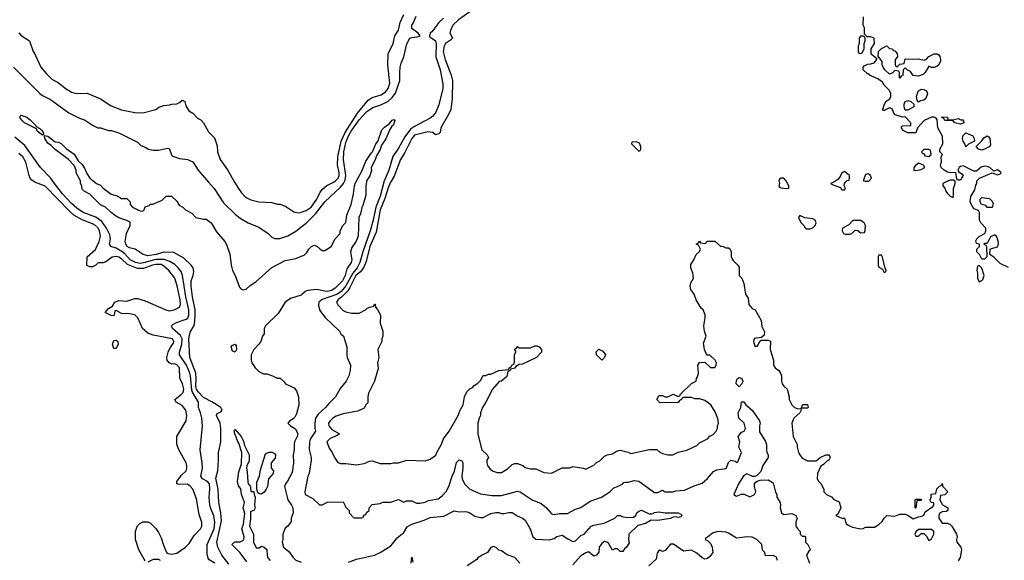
# Model space of a CAD drawing. Header units: inches. Extents: x 2380053 to 2584298, y 380219 to 546618.
# Tile 774 of 788: x 2497858 to 2505321, y 497131 to 501231. Entities that reach past the tile are written whole.
import ezdxf

# ---------------------------------------------------------------- set-up
doc = ezdxf.new("R2010")
doc.units = ezdxf.units.IN
doc.header["$MEASUREMENT"] = 0
for name, color, linetype in [('C4499', 7, 'Continuous'), ('C4590', 7, 'Continuous'), ('C5409', 7, 'Continuous'), ('C5500', 7, 'Continuous')]:
    doc.layers.add(name, color=color, linetype=linetype)

msp = doc.modelspace()

# ---------------------------------------------------------------- linework, layer by layer
at = {"layer": 'C4499', "color": 2}
for points, elevation in [([(2498810, 497128), (2498800.2, 497140.2), (2498762, 497210), (2498735.3, 497290), (2498735.3, 497350), (2498749.1, 497390.9), (2498768.9, 497411.1), (2498790, 497422), (2498830, 497422), (2498850, 497412), (2498890, 497372), (2498910, 497342), (2498930, 497302), (2498947.1, 497247.1), (2498971.6, 497191.6), (2498983.6, 497183.6), (2499010, 497178), (2499050, 497184.7), (2499115.3, 497230), (2499142, 497258), (2499180.2, 497319.8), (2499228, 497370), (2499238, 497390), (2499238, 497418), (2499218.6, 497478.6), (2499196.6, 497596.6), (2499169, 497670), (2499150, 497694), (2499129.1, 497709.1), (2499066.3, 497706.3), (2499048, 497710), (2499048.7, 497730), (2499083.3, 497776.7), (2499119, 497810), (2499125.2, 497830), (2499125.2, 497850), (2499119, 497870), (2499064, 497970), (2499048.9, 498011.1), (2499048.7, 498070), (2499119, 498190), (2499124, 498230), (2499117.2, 498270), (2499090, 498305.2), (2499044, 498330), (2499034, 498350), (2499085.2, 498390), (2499095.9, 498404.1), (2499102.7, 498430), (2499092, 498470), (2499072.1, 498512.1), (2499069, 498590), (2499050, 498613.2), (2499030, 498622), (2499010, 498618), (2498990, 498628), (2498975.3, 498650), (2498974, 498670), (2498984, 498710), (2498998.6, 498741.4), (2499023.2, 498776.8), (2499026, 498790), (2499016, 498810), (2498870, 498839.3), (2498830, 498854), (2498789.4, 498889.4), (2498753.2, 498970), (2498730, 498992.3), (2498690, 499000.9), (2498630, 499002), (2498590, 499026), (2498578, 499022), (2498574, 498990), (2498570, 498986), (2498550, 498988), (2498506, 499010), (2498530, 499042), (2498560.4, 499059.6), (2498578, 499090), (2498610, 499101), (2498670, 499096), (2498730, 499118), (2498750, 499118), (2498810, 499098.8), (2498964.7, 499030), (2498990, 499023), (2499028.7, 499030), (2499069.2, 499050), (2499075.6, 499070), (2499073, 499107), (2499052.3, 499212.3), (2499034, 499270), (2498989.3, 499330), (2498950, 499362.9), (2498930, 499373.7), (2498890, 499375.6), (2498864, 499370), (2498796.3, 499343.7), (2498750, 499344), (2498675.3, 499375.3), (2498630, 499418.7), (2498610, 499431.3), (2498590, 499435.6), (2498558, 499430), (2498510, 499395.3), (2498490, 499388), (2498452.7, 499387.3), (2498434, 499370), (2498410, 499358), (2498390, 499358), (2498367.3, 499367.3), (2498370, 499434), (2498432.7, 499487.3), (2498460.9, 499550), (2498469.4, 499590.6), (2498462.4, 499630), (2498450, 499652), (2498432, 499670), (2498410, 499682.4), (2498330, 499714.3), (2498268.6, 499748.6), (2498236.5, 499776.5), (2498050, 499969.3), (2497977.5, 499997.5), (2497973.3, 500000)], 42), ([(2499338, 497110), (2499295.1, 497135.1), (2499287.3, 497147.3), (2499279.6, 497179.6), (2499279.7, 497250), (2499331, 497370), (2499338, 497418), (2499329.7, 497469.7), (2499305.3, 497525.3), (2499299.6, 497550), (2499295.1, 497610), (2499299.6, 497670), (2499295.6, 497710), (2499280.9, 497730), (2499243.7, 497750), (2499231.5, 497770), (2499242.4, 497830), (2499241.6, 497870), (2499225.1, 497970), (2499242.9, 498150), (2499237.4, 498210), (2499228.3, 498250), (2499211.8, 498290), (2499211.8, 498330), (2499166.3, 498406.3), (2499161.6, 498421.6), (2499152, 498530), (2499146.6, 498550), (2499122.7, 498610), (2499069.7, 498690), (2499068.2, 498710), (2499086.2, 498770), (2499088.4, 498810), (2499076.6, 498836.6), (2499016, 498890), (2499009, 498910), (2499019.3, 498920.7), (2499045.4, 498934.6), (2499120.5, 498959.5), (2499131.8, 498968.2), (2499140.4, 498990), (2499140.3, 499030), (2499116.1, 499130), (2499092.4, 499290), (2499080.4, 499320.4), (2499059.6, 499350), (2499033.8, 499373.8), (2498996.8, 499396.8), (2498951.6, 499411.6), (2498888.1, 499411.9), (2498810, 499388.9), (2498770, 499382.8), (2498735.1, 499390), (2498696.3, 499410), (2498655.6, 499455.6), (2498632.9, 499472.9), (2498590, 499498), (2498549, 499510), (2498538, 499530), (2498545.6, 499570), (2498540.1, 499600.1), (2498515.1, 499650), (2498480.1, 499700.1), (2498434, 499734), (2498339.3, 499770), (2498290, 499800.7), (2498250, 499836.2), (2498182.9, 499910), (2498114.9, 500000)], 38), ([(2499441.8, 497101.8), (2499389.7, 497170), (2499360.5, 497230), (2499352.8, 497270), (2499386.6, 497430), (2499382, 497490), (2499366, 497570), (2499362, 497670), (2499344.9, 497755.1), (2499359.3, 497810), (2499365.2, 497890), (2499364, 497950), (2499381.2, 498030), (2499382.7, 498130), (2499377.2, 498170), (2499348.7, 498230), (2499355.3, 498244.7), (2499382, 498258), (2499391.8, 498270), (2499381.2, 498290), (2499313.5, 498333.5), (2499250, 498365.1), (2499209.7, 498410), (2499197.7, 498430), (2499192.4, 498450), (2499196.4, 498510), (2499194, 498550), (2499147.6, 498670), (2499139.6, 498810), (2499150, 498862), (2499182.4, 498917.6), (2499188.5, 498990), (2499186.9, 499030), (2499166.6, 499130), (2499157, 499210), (2499158, 499250), (2499173.2, 499290), (2499178.6, 499321.4), (2499172.3, 499350), (2499157.2, 499370), (2499102, 499422), (2499026.6, 499466.6), (2498950, 499467), (2498892, 499450), (2498830, 499440.5), (2498794, 499450), (2498731.8, 499491.8), (2498690, 499500.7), (2498673.2, 499510), (2498662, 499530), (2498658, 499550), (2498666.6, 499610), (2498694, 499670), (2498694.6, 499694.6), (2498670, 499708.7), (2498610, 499728.7), (2498584.7, 499744.7), (2498550, 499768.7), (2498508.9, 499808.9), (2498470, 499828), (2498388.4, 499908.4), (2498346, 499930), (2498330, 499946), (2498328, 499970), (2498318, 499990), (2498318, 500000)], 34), ([(2498427.5, 500000), (2498441, 499990), (2498470, 499977.3), (2498490, 499954), (2498550, 499908), (2498595.3, 499895.3), (2498630, 499874), (2498670, 499874), (2498694, 499850), (2498694, 499830), (2498714, 499810), (2498752, 499790), (2498770, 499781), (2498790, 499778), (2498802, 499790), (2498809.1, 499810.9), (2498838, 499822), (2498850, 499832), (2498867.3, 499832.7), (2498936.4, 499863.6), (2498968.4, 499891.6), (2499007.3, 499892.7), (2499050, 499854), (2499065.4, 499825.4), (2499094, 499810), (2499114, 499790), (2499163.6, 499763.6), (2499194, 499730), (2499250, 499718), (2499270, 499718), (2499310, 499691.3), (2499350, 499622), (2499412, 499550), (2499426.4, 499526.4), (2499450, 499454), (2499461, 499370), (2499471.3, 499330), (2499491.3, 499290), (2499523.6, 499203.6), (2499531.6, 499191.6), (2499550, 499182), (2499573.6, 499186.4), (2499604.7, 499215.3), (2499650, 499244.7), (2499770, 499350.8), (2499870, 499406), (2499950, 499421), (2500000, 499441)], 34), ([(2499288.4, 500000), (2499330.6, 499950.6), (2499403.4, 499843.4), (2499490, 499756), (2499530, 499726), (2499590, 499691), (2499670, 499658), (2499742, 499610), (2499770, 499582), (2499791.6, 499571.6), (2499830, 499571.3), (2499890, 499591), (2499950, 499626.8), (2500000, 499664.9)], 38), ([(2499487.1, 500000), (2499516, 499950), (2499538.5, 499918.5), (2499570, 499886), (2499610, 499866), (2499670, 499851), (2499770, 499844.7), (2499810, 499831.3), (2499831.1, 499831.1), (2499875.3, 499815.3), (2499935.3, 499775.3), (2499967.3, 499767.3), (2499986, 499770), (2500000, 499774.1)], 42), ([(2500000, 499149.6), (2499990, 499141.2), (2499910, 499117.2), (2499870.9, 499089.1), (2499816.9, 499003.1), (2499722, 498910), (2499711.6, 498888.4), (2499711.3, 498850), (2499698, 498830), (2499684.7, 498790), (2499670.7, 498769.3), (2499631.3, 498730), (2499611.3, 498690), (2499611.3, 498650), (2499618, 498630), (2499642, 498590), (2499670, 498562), (2499705.4, 498545.4), (2499730, 498544.7), (2499774, 498530), (2499810, 498512), (2499831.6, 498511.6), (2499863.6, 498483.6), (2499872, 498470), (2499938.3, 498438.3), (2499956.7, 498416.7), (2499971.7, 498371.7), (2499972.7, 498310), (2499956.7, 498243.3), (2499943, 498217), (2499930, 498204), (2499904.7, 498190), (2499891.3, 498170), (2499911.3, 498150), (2499948.5, 498128.5), (2499964.9, 498090), (2499960.7, 498070), (2499940.7, 498030), (2499937.3, 498010), (2499937.3, 497970), (2499930.6, 497930), (2499933, 497870), (2499923, 497797), (2499888.1, 497731.9), (2499871.3, 497710), (2499866, 497690), (2499890.4, 497590.4), (2499919.1, 497550), (2499927.3, 497530), (2499930.8, 497490), (2499916, 497450), (2499914.4, 497425.6), (2499891.3, 497390), (2499870, 497375.3), (2499851, 497330), (2499852, 497290), (2499846.8, 497270), (2499858, 497230), (2499898, 497198), (2499930, 497152), (2499950, 497132), (2499990, 497118)], 34), ([(2499578.9, 497118.9), (2499530, 497188.7), (2499466, 497250), (2499488.4, 497271.6), (2499530, 497270.6), (2499550, 497280.5), (2499555.4, 497290), (2499559.7, 497310), (2499542.4, 497370), (2499553.8, 497406.2), (2499565.4, 497485.4), (2499552.7, 497530), (2499560.9, 497570), (2499538, 497630), (2499532.8, 497672.8), (2499516.2, 497696.2), (2499509.3, 497729.3), (2499517.7, 497802.3), (2499538.4, 497861.6), (2499541.6, 497950), (2499519.7, 498019.7), (2499510, 498033.2), (2499487.3, 498090), (2499484, 498116), (2499490, 498122), (2499536.3, 498070), (2499554.2, 498034.2), (2499562.5, 498002.5), (2499597.6, 497930), (2499598, 497882), (2499578.8, 497850), (2499576.3, 497830), (2499582.8, 497802.8), (2499586.6, 497726.6), (2499590, 497712), (2499601, 497701), (2499606, 497686), (2499610, 497654), (2499632.7, 497652.7), (2499634, 497630), (2499642, 497610), (2499638, 497550), (2499642, 497530), (2499632, 497510), (2499610, 497502), (2499606.4, 497493.6), (2499606.6, 497446.6), (2499599.5, 497390), (2499630.8, 497330), (2499630.5, 497270), (2499650, 497226.4), (2499673.2, 497226.8), (2499690, 497238), (2499710, 497231.3), (2499730, 497212), (2499732.7, 497167.3), (2499738, 497150), (2499756, 497130)], 30), ([(2498926, 497130), (2498910, 497138), (2498870, 497138), (2498830, 497118)], 42)]:
    msp.add_lwpolyline(points, dxfattribs=dict(at, elevation=elevation))
for points, elevation in [([(2498570, 498738), (2498561.2, 498770), (2498570, 498798), (2498590, 498802), (2498602, 498790), (2498604.7, 498770), (2498590, 498738)], 42), ([(2499490, 498709), (2499470, 498717.2), (2499460.9, 498750), (2499470, 498762.8), (2499490.5, 498770.5), (2499498.4, 498758.4), (2499500.4, 498730)], 30), ([(2499690, 497633.2), (2499674.6, 497634.6), (2499662, 497642), (2499655.3, 497670), (2499656.4, 497723.6), (2499675.3, 497770), (2499683.1, 497816.9), (2499722, 497938), (2499748.9, 497951.1), (2499770.9, 497950.9), (2499790, 497942), (2499796, 497930), (2499794, 497906), (2499764.7, 497870), (2499764.7, 497830), (2499782, 497810), (2499778, 497790), (2499744.7, 497750), (2499735.5, 497690), (2499726.8, 497670), (2499710, 497649.2)], 30)]:
    msp.add_lwpolyline(points, close=True, dxfattribs=dict(at, elevation=elevation))
at = {"layer": 'C4590', "color": 2}
for points, elevation in [([(2497850, 501131.3), (2497870, 501111), (2497931.3, 501070), (2497958.8, 500990), (2497978.5, 500958.5), (2498018.8, 500870), (2498059.9, 500819.9), (2498101.1, 500781.1), (2498152.7, 500752.7), (2498210, 500706.8), (2498250, 500682.8), (2498290, 500671), (2498370, 500674.8), (2498470, 500630.8), (2498550, 500578.8), (2498630, 500546.8), (2498730, 500526.8), (2498790, 500526), (2498890, 500551), (2498912.5, 500567.5), (2498950, 500580.7), (2498995.3, 500584.7), (2499011.6, 500591.6), (2499050, 500592), (2499070, 500602), (2499090, 500621), (2499110, 500612), (2499118, 500578), (2499139.6, 500539.6), (2499170, 500522), (2499205.4, 500485.4), (2499230, 500472), (2499252, 500450), (2499290, 500382), (2499335.3, 500335.3), (2499355.3, 500275.3), (2499356, 500230), (2499376, 500170), (2499433.2, 500093.2), (2499487.1, 500000)], 42), ([(2497811.3, 500870), (2498010.6, 500670.6), (2498030, 500656), (2498090, 500626), (2498230, 500526), (2498310, 500484.7), (2498350, 500471.3), (2498410, 500432), (2498450, 500412), (2498470, 500411.3), (2498530, 500391.3), (2498554, 500390), (2498614, 500370), (2498750, 500302), (2498776.9, 500276.9), (2498810, 500264.7), (2498834, 500250), (2498870, 500242), (2498910, 500242), (2498978, 500258), (2498990, 500254), (2499010, 500202), (2499016.9, 500196.9), (2499070, 500178), (2499130, 500172), (2499170, 500152), (2499211.3, 500090), (2499288.4, 500000)], 38), ([(2498318, 500000), (2498318, 500010), (2498286, 500070), (2498286, 500090), (2498270, 500126), (2498228, 500170), (2498126.3, 500246.3), (2498097, 500277), (2498070, 500294), (2498048.9, 500331.1), (2498046, 500354), (2498070, 500346.8), (2498125.5, 500305.5), (2498150, 500303), (2498172.2, 500292.2), (2498210, 500254.8), (2498270, 500210.7), (2498299.8, 500159.8), (2498331.8, 500131.8), (2498350, 500106), (2498366, 500066), (2498388.8, 500028.8), (2498427.5, 500000)], 34), ([(2498114.9, 500000), (2498091.3, 500031.3), (2498016, 500110), (2497897.7, 500277.7), (2497821.2, 500341.2)], 38), ([(2497973.3, 500000), (2497950, 500014), (2497937.2, 500030), (2497929.3, 500050), (2497905.1, 500150), (2497880.7, 500190), (2497850, 500216.2)], 42)]:
    msp.add_lwpolyline(points, dxfattribs=dict(at, elevation=elevation))
at = {"layer": 'C4590', "color": 2, "elevation": 34}
msp.add_lwpolyline([(2498030, 500355.3), (2497990, 500386), (2497984.7, 500404.7), (2497895.1, 500450), (2497872.7, 500470), (2497859.3, 500490), (2497860.2, 500499.8), (2497870, 500506), (2497890, 500500.4), (2497911.6, 500491.6), (2497940.7, 500470), (2497981, 500430), (2497982, 500422), (2498010, 500406), (2498026, 500390), (2498038.8, 500370), (2498038.8, 500361.2)], close=True, dxfattribs=at)
at = {"layer": 'C5409', "color": 2}
for points, elevation in [([(2500000, 499664.9), (2500030, 499687.7), (2500100.4, 499759.6), (2500170, 499850.5), (2500290, 499960.5), (2500312.1, 499987.9), (2500318, 500000)], 38), ([(2500486.2, 500000), (2500481.7, 499970), (2500480.4, 499899.6), (2500459, 499821), (2500450, 499808), (2500441.1, 499758.9), (2500429.1, 499730.9), (2500423, 499590), (2500408.4, 499551.6), (2500375.3, 499504.7), (2500364.7, 499470), (2500374.8, 499410), (2500370.7, 499390), (2500338, 499342), (2500324.9, 499290), (2500305.3, 499250), (2500250, 499194.3), (2500222, 499178), (2500190, 499170.9), (2500170, 499171.2), (2500110, 499184.5), (2500042, 499178), (2500027.3, 499172.7), (2500000, 499149.6)], 34), ([(2500000, 499441), (2500013.6, 499446.4), (2500034.6, 499465.4), (2500050, 499492), (2500070, 499512), (2500090, 499522), (2500110, 499514), (2500134, 499490), (2500150, 499482), (2500170, 499482), (2500218, 499510), (2500248, 499570), (2500286, 499610), (2500288, 499630), (2500310, 499674), (2500330, 499694), (2500338, 499750), (2500369, 499830), (2500389, 499910), (2500396, 499970), (2500404.1, 499995.9), (2500406.3, 500000)], 34), ([(2500000, 499774.1), (2500030, 499783), (2500066.6, 499810), (2500109.6, 499870), (2500136.1, 499923.9), (2500152.9, 499947.1), (2500186.3, 499973.7), (2500237, 500000)], 42), ([(2500618.7, 500000), (2500590, 499892.7), (2500558.2, 499810), (2500537.2, 499710), (2500514.7, 499630), (2500457.6, 499470), (2500435.6, 499390), (2500415.5, 499350), (2500382, 499310), (2500330, 499213.3), (2500295.3, 499170), (2500265.5, 499150), (2500151, 499110), (2500126, 499090), (2500123.5, 499063.5), (2500131, 499030), (2500138, 499018), (2500173.7, 498973.7), (2500282, 498870), (2500292, 498850), (2500311.3, 498830), (2500338, 498750), (2500338, 498690), (2500341, 498670), (2500364.7, 498610), (2500362, 498570), (2500351.3, 498530), (2500331.3, 498490), (2500286.8, 498433.2), (2500251.3, 498370), (2500199.8, 498320.2), (2500176, 498290), (2500120.4, 498239.6), (2500100.7, 498210), (2500094, 498170), (2500094.8, 498130), (2500101, 498110), (2500060.5, 498050), (2500055.5, 498030), (2500050.9, 497970.9), (2500066.8, 497910), (2500066.8, 497890), (2500050.8, 497790), (2500042.8, 497770), (2500018, 497650), (2500022, 497630), (2500079.8, 497599.8), (2500130, 497552), (2500150, 497552), (2500190, 497572), (2500310, 497574), (2500330, 497534), (2500354, 497510), (2500354, 497490), (2500390, 497454), (2500450, 497454), (2500462, 497458), (2500467.3, 497472.7), (2500482, 497478), (2500487.3, 497492.7), (2500506, 497510), (2500506, 497530), (2500530, 497554), (2500590, 497562), (2500610, 497572), (2500670, 497572), (2500730, 497591.3), (2500770, 497572), (2500790, 497582), (2500830, 497582), (2500865.4, 497565.4), (2500890, 497564.7), (2500930, 497572), (2500956.4, 497583.6), (2501030, 497598), (2501060.2, 497619.8), (2501090, 497652), (2501110, 497691.3), (2501135.6, 497770), (2501153.1, 497806.9), (2501168.3, 497871.7), (2501190, 497893), (2501210, 497886.8), (2501217, 497870), (2501217.6, 497830), (2501208.4, 497771.6), (2501210.8, 497750), (2501230, 497711.3), (2501270.7, 497670.7), (2501350, 497636), (2501436.5, 497623.5), (2501510, 497622.8), (2501630, 497656), (2501650, 497651.3), (2501742, 497590), (2501810, 497561), (2501851.3, 497530), (2501890, 497484.7), (2501910, 497478), (2501950, 497486), (2502010, 497486.8), (2502070, 497518), (2502110, 497531.3), (2502180.9, 497579.1), (2502268, 497610), (2502330, 497651.3), (2502360.1, 497679.9), (2502388, 497690), (2502428.7, 497711.3), (2502438, 497722), (2502450, 497724.7), (2502470, 497724.7), (2502515.3, 497735.3), (2502550, 497731), (2502670, 497644.9), (2502694.8, 497645.2), (2502730, 497662), (2502750, 497651), (2502770, 497650.8), (2502809.1, 497650.9), (2502830, 497658.8), (2502898, 497662), (2502970, 497694.8), (2503030, 497716), (2503070, 497751.3), (2503116, 497804), (2503142, 497818), (2503212.3, 497827.7), (2503230, 497872), (2503248, 497890), (2503282, 497882), (2503290, 497874), (2503302, 497878), (2503328.7, 497950), (2503309.2, 497990), (2503315.3, 498030), (2503304, 498070), (2503330, 498102), (2503348.7, 498111.3), (2503358, 498130), (2503348.7, 498170), (2503309.2, 498210), (2503304, 498250), (2503324, 498290), (2503330, 498334), (2503347.3, 498332.7), (2503362, 498310), (2503410.6, 498270.6), (2503464.7, 498190), (2503471.3, 498170), (2503464.7, 498150), (2503465.4, 498105.4), (2503510, 498032), (2503518, 498010), (2503518, 497970), (2503521, 497950), (2503530.7, 497930), (2503530.8, 497910), (2503491.3, 497850), (2503475.3, 497804.7), (2503445.4, 497774.6), (2503430, 497766), (2503412.7, 497767.3), (2503370, 497788), (2503346, 497774), (2503306.8, 497710), (2503272, 497630), (2503290, 497618), (2503330, 497632), (2503350, 497632), (2503392.7, 497612.7), (2503428, 497630), (2503438, 497650), (2503428.7, 497690), (2503428.7, 497710), (2503436.4, 497723.6), (2503448, 497732), (2503470, 497738), (2503530, 497741), (2503570, 497718), (2503586.8, 497646.8), (2503596, 497630), (2503598, 497610), (2503622, 497570), (2503624.7, 497550), (2503621, 497530), (2503631, 497491), (2503650, 497478), (2503710, 497486), (2503742, 497470), (2503751.3, 497450), (2503739.6, 497420.4), (2503742, 497390), (2503750, 497374), (2503774, 497350), (2503774, 497330), (2503790, 497314), (2503810, 497314), (2503814, 497310), (2503814, 497270), (2503831.6, 497251.6), (2503852, 497210), (2503839.6, 497200.4), (2503822, 497170), (2503844.7, 497110)], 38), ([(2500668.8, 500000), (2500650, 499957.2), (2500624.3, 499875.7), (2500590, 499789), (2500559.6, 499620.4), (2500512, 499510), (2500483.4, 499396.6), (2500466.7, 499353.3), (2500440.5, 499319.5), (2500406, 499290), (2500360.6, 499199.4), (2500344.2, 499175.8), (2500294.8, 499125.2), (2500270.5, 499110), (2500259.1, 499090), (2500268.5, 499068.5), (2500310, 499026), (2500330, 499016), (2500373.6, 499006.4), (2500430, 499006), (2500478, 499030), (2500490, 499042), (2500510, 499052), (2500542, 499058), (2500547.3, 499072.7), (2500552.7, 499072.7), (2500554, 499050), (2500570, 499034), (2500592, 498990), (2500591.3, 498930), (2500611.3, 498870), (2500611.3, 498830), (2500602, 498810), (2500602, 498790), (2500572, 498730), (2500581, 498670), (2500571, 498630), (2500575.3, 498584.7), (2500546, 498490), (2500501.4, 498398.6), (2500496, 498370), (2500495.3, 498324.7), (2500482, 498310), (2500470, 498286), (2500459.6, 498280.4), (2500418.8, 498261.2), (2500310, 498241.6), (2500255.8, 498224.2), (2500230.3, 498209.7), (2500210.3, 498189.7), (2500199.3, 498170), (2500200.4, 498150), (2500223.6, 498123.6), (2500281, 498090), (2500263, 498077), (2500210, 498056), (2500186.8, 498030), (2500202.5, 497982.5), (2500226, 497950), (2500244.7, 497910), (2500270, 497872), (2500290, 497864.7), (2500330, 497866), (2500410, 497856), (2500470, 497864.7), (2500510, 497882), (2500530, 497884.7), (2500590, 497864.7), (2500670, 497864.7), (2500690, 497871.3), (2500730, 497871.3), (2500791.1, 497891.1), (2500930, 497884.7), (2500970, 497898), (2501012.7, 497927.3), (2501019, 497950), (2501051.9, 498008.1), (2501070, 498051.3), (2501114, 498110), (2501182, 498230), (2501195.3, 498270), (2501218, 498310), (2501228.7, 498370), (2501248, 498410), (2501270, 498432), (2501290, 498442), (2501303.1, 498456.9), (2501330, 498474), (2501350, 498494), (2501370, 498532), (2501390, 498532), (2501410, 498542), (2501430, 498542), (2501490, 498571.3), (2501562, 498578), (2501568, 498592), (2501582, 498598), (2501590, 498614), (2501602, 498618), (2501607.3, 498632.7), (2501608.7, 498691.3), (2501618, 498710), (2501618, 498718), (2501608, 498732), (2501622, 498738), (2501630, 498752), (2501642, 498742), (2501730, 498742), (2501763.1, 498756.9), (2501776.9, 498756.9), (2501794, 498750), (2501814, 498730), (2501814, 498710), (2501774, 498670), (2501670, 498618), (2501643.6, 498616.4), (2501618, 498602), (2501610, 498588), (2501578, 498582), (2501572, 498568), (2501558, 498562), (2501550, 498526), (2501510.9, 498489.1), (2501492, 498488), (2501442, 498430), (2501391.3, 498330), (2501364.7, 498290), (2501351.3, 498250), (2501351, 498230), (2501341, 498210), (2501331, 498170), (2501331.1, 498088.9), (2501361, 497970), (2501402, 497930), (2501411.3, 497910), (2501398, 497890), (2501398, 497870), (2501404.7, 497850), (2501423.5, 497823.5), (2501446.4, 497806.4), (2501476.9, 497796.9), (2501510, 497798), (2501555.5, 497824.5), (2501590, 497858), (2501610, 497866), (2501630, 497866), (2501650, 497858.8), (2501670.6, 497850.6), (2501690, 497836), (2501730, 497826), (2501770, 497824.7), (2501830, 497798), (2501890, 497791.3), (2501970, 497831.3), (2502027.3, 497832.7), (2502050, 497842), (2502131.1, 497831.1), (2502150, 497822), (2502210, 497852), (2502230, 497872), (2502254.6, 497885.4), (2502290, 497922), (2502310, 497932), (2502350, 497938), (2502381.2, 497958.8), (2502410, 497966), (2502470, 497951), (2502490, 497941), (2502630, 497971.3), (2502688.4, 497971.6), (2502710, 497952), (2502730, 497942), (2502770, 497931.3), (2502808.4, 497931.6), (2502850, 497951.3), (2502914.6, 497965.4), (2502990, 498002), (2503010, 498022), (2503070, 498052), (2503090, 498072), (2503114.6, 498085.4), (2503138, 498110), (2503148, 498130), (2503148, 498150), (2503155.3, 498170), (2503150, 498206), (2503130, 498258), (2503095.3, 498310), (2503050, 498342), (2503010, 498355.3), (2502976.4, 498356.4), (2502950, 498366), (2502890, 498366), (2502878, 498362), (2502874, 498350), (2502858, 498342), (2502850, 498328), (2502710, 498326), (2502686, 498350), (2502702, 498378), (2502710, 498382), (2502730, 498382), (2502750, 498372), (2502770, 498372), (2502810, 498391.3), (2502850, 498374), (2502862, 498378), (2502866, 498390), (2502948.9, 498471.1), (2502986, 498490), (2502988, 498510), (2502996.4, 498523.6), (2503002, 498550), (2502999, 498610), (2503010, 498632), (2503050, 498634), (2503092.7, 498592.7), (2503127.3, 498592.7), (2503138, 498610), (2503139, 498630), (2503130, 498648), (2503090, 498686), (2503067.3, 498687.3), (2503049, 498729), (2503042, 498778), (2503062, 498830), (2503049.1, 498869.1), (2503044, 498910), (2503054, 498970), (2503053.6, 498993.6), (2503038, 499030), (2503023.2, 499043.2), (2502985.6, 499105.6), (2502969.2, 499150), (2502945.6, 499185.6), (2502940.9, 499210), (2502944.5, 499235.5), (2502964, 499270), (2502959, 499310), (2502944, 499350), (2502946, 499374), (2502968.7, 499410), (2502986, 499450), (2503010, 499474), (2503018, 499490), (2503002, 499522), (2502986, 499530), (2503002, 499538), (2503010, 499551.3), (2503018, 499538), (2503050, 499534), (2503062, 499538), (2503066, 499550), (2503072.7, 499552.7), (2503127.3, 499552.7), (2503170, 499514), (2503190, 499512), (2503210, 499502), (2503230, 499502), (2503242, 499490), (2503251.3, 499470), (2503251.6, 499431.6), (2503258, 499418), (2503265.4, 499405.4), (2503302, 499370), (2503310, 499354), (2503312, 499290), (2503331, 499271), (2503346.8, 499230), (2503358, 499150), (2503379.6, 499119.6), (2503384.7, 499070), (2503410, 499042), (2503432, 499030), (2503478, 498950), (2503483.6, 498903.6), (2503503.6, 498863.6), (2503502, 498838), (2503479.6, 498820.4), (2503425.4, 498814.6), (2503421, 498790), (2503430, 498754), (2503450, 498754), (2503468, 498792), (2503480.4, 498799.6), (2503530, 498802), (2503550, 498794), (2503546, 498730), (2503571, 498650), (2503571.3, 498610), (2503584.7, 498590), (2503611.3, 498570), (2503626.4, 498546.4), (2503631.3, 498530), (2503631.3, 498490), (2503638, 498470), (2503650, 498452), (2503676, 498430), (2503690.9, 498370.9), (2503691, 498350), (2503710, 498311.3), (2503730, 498291), (2503750, 498282), (2503779.6, 498279.6), (2503782, 498270), (2503772, 498250), (2503726, 498210), (2503710.8, 498170), (2503720.7, 498070), (2503750.8, 498010), (2503751, 497990), (2503761, 497950), (2503771, 497930), (2503790, 497904.7), (2503830, 497884.7), (2503895.3, 497884.7), (2503926, 497910), (2503968.9, 497931.1), (2503991.1, 497931.1), (2503999.6, 497919.6), (2504002, 497910), (2503992, 497890), (2503976.9, 497883.1), (2503950, 497858), (2503930, 497846), (2503904.7, 497790), (2503902, 497750), (2503911.6, 497731.6), (2503930, 497714), (2503954, 497670), (2503954, 497650), (2503974, 497630), (2504011.3, 497611.3), (2504030, 497592), (2504070, 497574), (2504082, 497530), (2504058, 497482), (2504044.7, 497470), (2504090, 497452), (2504110, 497452), (2504122, 497410), (2504136.9, 497396.9), (2504170, 497382.8), (2504230, 497371), (2504250, 497371.3), (2504270, 497382), (2504336.4, 497383.6), (2504370, 497402), (2504394.6, 497425.4), (2504410, 497452), (2504430, 497472), (2504490, 497464.7), (2504530, 497482), (2504570, 497482), (2504590, 497474), (2504630, 497446), (2504670, 497462), (2504695.3, 497464.7), (2504710, 497474), (2504722, 497498), (2504780.4, 497539.6), (2504788, 497550), (2504786, 497566), (2504766, 497570), (2504760.4, 497580.4), (2504758, 497590), (2504766, 497610), (2504766, 497630), (2504770, 497634), (2504802, 497638), (2504810, 497674), (2504830, 497694), (2504842, 497698), (2504850, 497714), (2504854, 497690), (2504894, 497650), (2504870, 497628), (2504838, 497622), (2504832, 497590), (2504851.6, 497551.6), (2504892, 497530), (2504894, 497510), (2504879.6, 497500.4), (2504850, 497498), (2504834, 497490), (2504825.4, 497474.6), (2504824.7, 497450), (2504850, 497414), (2504890, 497412), (2504910, 497402), (2504922, 497390), (2504958, 497330), (2504964.7, 497310), (2504958, 497290), (2504961, 497270), (2504990.7, 497230.7), (2504996, 497210), (2504986.4, 497153.6), (2504970, 497126)], 42), ([(2503613.7, 500000), (2503616, 499990), (2503611.3, 499970), (2503619.6, 499959.6), (2503630, 499956), (2503670, 499951.3), (2503687.3, 499952.7), (2503688.7, 499970), (2503673.7, 500000)], 46), ([(2504027.7, 500000), (2504004.7, 499990), (2504030, 499976), (2504079.8, 499959.8), (2504090, 499942), (2504110, 499942), (2504118, 499950), (2504106, 499970), (2504108.7, 499990), (2504118.4, 500000)], 46), ([(2504876.1, 500000), (2504854, 499990), (2504854, 499970), (2504870, 499954), (2504878, 499930), (2504890, 499912), (2504910, 499892), (2504930, 499882), (2504935.3, 499890), (2504935.3, 499950), (2504948, 499990), (2504947.6, 500000)], 46), ([(2505352.7, 499352.7), (2505290, 499382), (2505242, 499430), (2505212, 499450), (2505214, 499490), (2505223.6, 499496.4), (2505270, 499508.7), (2505278, 499530), (2505275.3, 499555.3), (2505262, 499590), (2505250, 499598), (2505243.1, 499596.9), (2505216.4, 499583.6), (2505190, 499534), (2505170, 499534), (2505166, 499530), (2505182, 499522), (2505186, 499510), (2505187.3, 499432.7), (2505170, 499414), (2505150, 499414), (2505132, 499450), (2505112, 499470), (2505114, 499490), (2505134, 499510), (2505134, 499530), (2505110, 499534), (2505106, 499554), (2505112, 499570), (2505130, 499588), (2505174, 499610), (2505182, 499630), (2505182, 499650), (2505142, 499690), (2505132, 499710), (2505134, 499770), (2505124.7, 499784.7), (2505090, 499798), (2505070, 499832), (2505062.8, 499850), (2505066.8, 499890), (2505098, 499942), (2505104.7, 499975.3), (2505114, 499990), (2505114, 500000)], 46), ([(2500350, 497118), (2500410, 497141), (2500546, 497170), (2500590, 497191.3), (2500670, 497242), (2500684.7, 497255.3), (2500718, 497302), (2500770, 497341), (2500795.6, 497384.4), (2500830, 497406), (2500924.4, 497435.6), (2500970, 497456.4), (2501073, 497467), (2501150, 497506), (2501190, 497498), (2501230, 497502), (2501250, 497498), (2501270, 497491.3), (2501307.1, 497467.1), (2501350, 497455.5), (2501370, 497456.3), (2501430, 497486.8), (2501466.3, 497493.7), (2501490, 497494), (2501510, 497486.8), (2501530, 497486), (2501565.6, 497494.4), (2501590, 497494), (2501627.9, 497467.9), (2501670, 497450.8), (2501690, 497436), (2501727.7, 497370), (2501748.5, 497308.5), (2501770, 497290.8), (2501870, 497286), (2501910, 497296), (2501930, 497311), (2501970, 497322.8), (2502012.8, 497292.8), (2502050, 497274.8), (2502070, 497278.8), (2502110, 497318.8), (2502135.3, 497330), (2502190, 497390.8), (2502210, 497398.8), (2502287.3, 497412.7), (2502368, 497450), (2502390, 497472), (2502410, 497472), (2502423.6, 497463.6), (2502456.9, 497456.9), (2502510, 497458), (2502529, 497471), (2502535.3, 497490), (2502550, 497504.7), (2502570, 497511), (2502630, 497484.7), (2502650, 497484.7), (2502670, 497494.8), (2502702, 497498), (2502750, 497490.4), (2502850, 497490.8), (2502870, 497482), (2502878, 497470), (2502870, 497462), (2502850, 497455.3), (2502830, 497462), (2502810, 497459), (2502790, 497449.4), (2502693.6, 497433.6), (2502645.4, 497434.6), (2502602, 497410), (2502544, 497396), (2502476, 497330), (2502471.3, 497290), (2502476.9, 497263.1), (2502458, 497230), (2502442.8, 497217.2), (2502430, 497198), (2502410, 497198), (2502390, 497218), (2502370, 497218), (2502350, 497208.7), (2502320.2, 497260.2), (2502309.1, 497269.1), (2502290, 497272.7), (2502270, 497259), (2502250.8, 497230), (2502246.4, 497193.6), (2502230.9, 497169.1), (2502210, 497162), (2502170, 497195.3), (2502150, 497188.7), (2502110, 497165.2), (2502050, 497098)], 34), ([(2503602, 497130), (2503594, 497154), (2503570, 497168), (2503510, 497166), (2503506, 497190), (2503488.4, 497208.4), (2503484, 497250), (2503444, 497290), (2503410, 497306), (2503370.7, 497309.3), (2503290, 497298), (2503230, 497337.2), (2503210, 497345.2), (2503150, 497349.2), (2503110, 497337.2), (2503070, 497306), (2503058, 497302), (2503054, 497290), (2503070, 497282), (2503095.9, 497255.9), (2503106, 497230), (2503110.6, 497189.4), (2503090, 497159), (2503070, 497144), (2503050, 497139), (2503030, 497149), (2502990, 497185.2), (2502950, 497208.7), (2502890, 497201.2), (2502814.2, 497254.2), (2502790, 497252.7), (2502750, 497206), (2502730, 497198), (2502710, 497208), (2502699.6, 497200.4), (2502690, 497186), (2502681, 497139), (2502626.8, 497090)], 38), ([(2501649.7, 497109.7), (2501610, 497152.3), (2501552.3, 497172.3), (2501510, 497202), (2501489.1, 497209.1), (2501470, 497228), (2501450, 497235.3), (2501430, 497228), (2501404.7, 497190), (2501362, 497170), (2501331.3, 497148.7), (2501323.6, 497136.4), (2501250, 497089.2)], 34), ([(2500826, 497110), (2500830, 497154), (2500838, 497118)], 30)]:
    msp.add_lwpolyline(points, dxfattribs=dict(at, elevation=elevation))
for points, elevation in [([(2505190, 499806), (2505182, 499822), (2505148.7, 499828.7), (2505138, 499850), (2505138, 499870), (2505150, 499882), (2505210, 499874), (2505230, 499854), (2505236.9, 499836.9), (2505230, 499808)], 46), ([(2503770, 499746), (2503762, 499730), (2503763.6, 499723.6), (2503782, 499690), (2503802, 499670), (2503811.6, 499651.6), (2503825.4, 499645.4), (2503850, 499644.7), (2503870, 499652), (2503888, 499670), (2503895.3, 499690), (2503888, 499710), (2503870, 499722), (2503810, 499728)], 46), ([(2504230, 499708), (2504172.7, 499707.3), (2504143.6, 499676.4), (2504094, 499650), (2504092, 499630), (2504102, 499610), (2504114.6, 499605.4), (2504150, 499604.7), (2504166, 499610), (2504190, 499634), (2504211.6, 499631.6), (2504230, 499614), (2504262, 499618), (2504267.3, 499632.7), (2504268, 499670), (2504258, 499690)], 46), ([(2504390, 499446), (2504370, 499446), (2504364.7, 499435.3), (2504364.7, 499370), (2504370, 499354), (2504398, 499338), (2504410, 499314), (2504422, 499318), (2504426, 499330), (2504415.3, 499355.3), (2504398, 499430)], 46), ([(2505130, 499366), (2505118, 499362), (2505112, 499330), (2505118, 499310), (2505118, 499270), (2505130, 499242), (2505150, 499252), (2505158, 499262), (2505168, 499290), (2505150, 499346)], 46), ([(2502270, 498648), (2502228.7, 498690), (2502228.4, 498711.6), (2502248.7, 498731.3), (2502276.9, 498716.9), (2502298, 498690), (2502291.6, 498668.4)], 42), ([(2503310, 498446), (2503289, 498470), (2503290, 498494), (2503298, 498510), (2503310, 498518), (2503331.3, 498510), (2503338, 498490), (2503330.9, 498469.1)], 38), ([(2503782, 498282), (2503792.7, 498312.7), (2503830, 498312), (2503834, 498290), (2503830, 498286), (2503790, 498286)], 42), ([(2504650, 497526), (2504646, 497530), (2504646, 497590), (2504650, 497594), (2504690, 497594), (2504694, 497590), (2504690, 497586), (2504658, 497582)], 42), ([(2504770, 497366), (2504670, 497366), (2504650, 497346), (2504642, 497330), (2504650, 497314), (2504670, 497314), (2504690, 497334), (2504710, 497334), (2504730, 497314), (2504750, 497282), (2504770, 497294), (2504786, 497330), (2504786, 497350)], 42)]:
    msp.add_lwpolyline(points, close=True, dxfattribs=dict(at, elevation=elevation))
at = {"layer": 'C5500', "color": 2}
for points, elevation in [([(2500237, 500000), (2500250, 500006.7), (2500271.8, 500028.2), (2500278.9, 500050), (2500278.9, 500070), (2500266.6, 500130), (2500268.5, 500191.5), (2500294.4, 500310), (2500325.3, 500374.7), (2500417.7, 500522.3), (2500499.5, 500620.5), (2500530, 500641.6), (2500598.4, 500661.6), (2500630, 500684.9), (2500651.1, 500710), (2500664, 500750), (2500649.3, 500890), (2500650, 500972), (2500689.3, 501050), (2500700.7, 501110), (2500730, 501151.3), (2500740.7, 501210), (2500769.6, 501270)], 42), ([(2500318, 500000), (2500325.2, 500014.8), (2500329.8, 500050), (2500313, 500170), (2500315.4, 500230), (2500330, 500298.8), (2500349.8, 500350), (2500370, 500386.4), (2500430, 500472.2), (2500490, 500534.4), (2500534.2, 500565.8), (2500595.6, 500584.4), (2500648.2, 500611.8), (2500680.1, 500639.9), (2500705.6, 500674.4), (2500739.5, 500770), (2500738, 500830), (2500742.7, 500870), (2500750, 500902), (2500769.3, 500950), (2500792.1, 501047.9), (2500815.3, 501090), (2500830, 501097.3), (2500870, 501100.7), (2500892.3, 501110), (2500879, 501130), (2500830, 501164), (2500829.5, 501190), (2500843.7, 501210), (2500862, 501258)], 38), ([(2501070, 501243.7), (2501034, 501210), (2500981.6, 501138.4), (2500970, 501128.7), (2500963, 501110), (2500970, 501096), (2500990, 501087.3), (2501010.6, 501070), (2501014.9, 501050), (2501012, 500950), (2501045.5, 500850), (2501065.1, 500745.1), (2501065.3, 500710), (2501035.1, 500584.9), (2501012.2, 500530), (2500990, 500500.7), (2500970, 500483.7), (2500850, 500420.9), (2500819.5, 500400.5), (2500776.5, 500343.5), (2500730, 500256), (2500686.6, 500193.4), (2500656, 500090), (2500619, 500001), (2500618.7, 500000)], 38), ([(2501269.2, 501290.8), (2501183, 501230), (2501140.5, 501190), (2501123, 501150), (2501119.3, 501130), (2501137.3, 501090), (2501124.1, 501075.9), (2501085.3, 501050), (2501074.6, 501030), (2501067.4, 500990), (2501083.1, 500930), (2501128.5, 500810), (2501137.6, 500770), (2501135.5, 500630), (2501124.9, 500550), (2501108.3, 500511.7), (2501051, 500410), (2501044.7, 500375.3), (2501035.3, 500364.7), (2501010, 500359), (2500990, 500375.1), (2500950, 500379.6), (2500930, 500376.3), (2500850, 500355.8), (2500828.9, 500330), (2500776.9, 500223.1), (2500743.1, 500170), (2500695.1, 500044.9), (2500670, 500002.7), (2500668.8, 500000)], 42), ([(2505114, 500000), (2505114, 500010), (2505132, 500030), (2505230, 500069), (2505270, 500054), (2505290, 500062), (2505298, 500070), (2505295.3, 500075.3), (2505270, 500092), (2505242, 500082), (2505210.5, 500110.5), (2505190, 500119.1), (2505170, 500120.7), (2505146.3, 500113.7), (2505110, 500082), (2505090, 500082), (2505010, 500122), (2504990, 500118), (2504978, 500110), (2504968, 500090), (2504976.4, 500076.4), (2505000.4, 500060.4), (2505008, 500050), (2504990, 500014), (2504970, 500014), (2504962, 500022), (2504952.7, 500072.7), (2504910, 500071), (2504890, 500076), (2504864.7, 500090), (2504842, 500110), (2504838, 500130), (2504844.7, 500150), (2504842, 500190), (2504852, 500210), (2504832, 500230), (2504832, 500250), (2504854, 500290), (2504851.6, 500348.4), (2504818, 500410), (2504812, 500472), (2504804.7, 500484.7), (2504790, 500492), (2504770, 500492), (2504712.3, 500467.7), (2504662, 500410), (2504650, 500374), (2504590, 500374), (2504554, 500390), (2504542, 500410), (2504542, 500418), (2504550, 500426), (2504611.6, 500428.4), (2504611.3, 500450), (2504570, 500494), (2504550, 500492), (2504494, 500510), (2504483.6, 500523.6), (2504474, 500550), (2504459.6, 500559.6), (2504450, 500562), (2504410, 500542), (2504402, 500542), (2504394, 500550), (2504402, 500558), (2504410, 500586), (2504426.4, 500613.6), (2504454, 500630), (2504462, 500650), (2504462, 500670), (2504450, 500694), (2504410, 500734), (2504397.3, 500757.3), (2504363, 500783), (2504310, 500804.7), (2504282, 500822), (2504252, 500850), (2504252, 500870), (2504259.6, 500880.4), (2504285.4, 500894.6), (2504310, 500895.3), (2504335.3, 500904.7), (2504354, 500930), (2504354, 500934), (2504312, 500970), (2504312, 501010), (2504338, 501050), (2504334, 501090), (2504310, 501102), (2504282, 501102), (2504262, 501122), (2504262, 501170), (2504252, 501190), (2504252.7, 501252.7)], 46), ([(2500406.3, 500000), (2500450, 500082), (2500482, 500158), (2500521.2, 500218.8), (2500531.8, 500228.2), (2500558, 500290), (2500571.7, 500308.3), (2500603.3, 500396.7), (2500623, 500417), (2500658.7, 500441.3), (2500681.2, 500470), (2500695.5, 500475.5), (2500701, 500470), (2500690, 500434), (2500677.3, 500422.7), (2500662.6, 500397.4), (2500633.3, 500326.7), (2500600.9, 500279.1), (2500590, 500246), (2500562, 500198), (2500552.3, 500167.7), (2500523, 500110), (2500523.1, 500090), (2500512.9, 500047.1), (2500487.7, 500010), (2500486.2, 500000)], 34), ([(2504118.4, 500000), (2504130, 500012), (2504146, 500014), (2504148, 500030), (2504148, 500050), (2504110, 500079), (2504090, 500068.7), (2504078, 500042), (2504059.9, 500020.1), (2504036.3, 500003.7), (2504027.7, 500000)], 46), ([(2503673.7, 500000), (2503668.7, 500010), (2503650, 500028.7), (2503630, 500028.7), (2503618, 500022), (2503611.3, 500010), (2503613.7, 500000)], 46), ([(2504947.6, 500000), (2504947.3, 500007.3), (2504935.3, 500015.3), (2504910, 500015.3), (2504876.1, 500000)], 46)]:
    msp.add_lwpolyline(points, dxfattribs=dict(at, elevation=elevation))
at = {"layer": 'C5500', "color": 2, "elevation": 46}
for points in [[(2504250, 501106), (2504230, 501106), (2504222, 501090), (2504222, 501050), (2504214, 501030), (2504214, 500990), (2504218, 500978), (2504230, 500974), (2504242, 500978), (2504258, 501010), (2504258, 501050), (2504266, 501070), (2504266, 501090), (2504262, 501102)], [(2504510, 500874), (2504530, 500894), (2504562, 500898), (2504570, 500934), (2504630, 500931), (2504670, 500934.8), (2504714.6, 500925.4), (2504730, 500931.3), (2504750, 500951.3), (2504790, 500971.3), (2504811.3, 500971.3), (2504823.6, 500963.6), (2504831.6, 500951.6), (2504838, 500930), (2504836.9, 500916.9), (2504824.7, 500890), (2504810, 500875.3), (2504790, 500869), (2504768.7, 500868.7), (2504750, 500878), (2504722, 500830), (2504705.4, 500814.6), (2504670, 500802), (2504630, 500808), (2504610, 500838), (2504588, 500848), (2504570, 500866), (2504554, 500850), (2504551.6, 500808.4), (2504538, 500802), (2504530, 500788), (2504526, 500790), (2504526, 500830), (2504522, 500842), (2504490, 500846), (2504472.7, 500827.3), (2504450, 500818), (2504415.3, 500850), (2504402, 500870), (2504395.3, 500890), (2504395.3, 500915.3), (2504370, 500946), (2504366, 500946), (2504368, 500990), (2504390, 501012), (2504430, 501034), (2504450, 501014), (2504474, 501010), (2504478, 500998), (2504490, 500994), (2504510, 500974), (2504511.6, 500948.4), (2504494, 500930), (2504494, 500890), (2504498, 500878)], [(2504670, 500606), (2504660.4, 500620.4), (2504655.3, 500650), (2504668.7, 500690), (2504690, 500704.7), (2504710, 500702), (2504730, 500692), (2504738, 500670), (2504725.4, 500634.6), (2504710, 500622), (2504684.7, 500615.3)], [(2504570, 500546), (2504562, 500570), (2504562, 500590), (2504569.3, 500610.7), (2504590, 500618), (2504611.6, 500611.6), (2504634, 500590), (2504634, 500570), (2504590, 500546)], [(2504910, 500472), (2504930, 500472), (2504970, 500482), (2504992.7, 500472.7), (2505010, 500472), (2505014, 500450), (2505010, 500446), (2504990, 500438), (2504946, 500450), (2504930, 500466), (2504870, 500466), (2504862, 500482), (2504846, 500490), (2504850, 500494), (2504890, 500491), (2504894, 500474)], [(2505030, 500266), (2505022, 500290), (2505009.3, 500309.3), (2505005.2, 500330), (2505010, 500354), (2505030, 500374), (2505082, 500350), (2505092, 500330), (2505094, 500310), (2505050, 500288)], [(2505150, 500242), (2505126, 500250), (2505108, 500270), (2505150, 500312), (2505165.6, 500334.4), (2505191.3, 500351.3), (2505203.6, 500343.6), (2505211.1, 500331.1), (2505216.9, 500283.1), (2505211, 500269), (2505170, 500248.7)], [(2502530, 500306), (2502498, 500302), (2502494, 500290), (2502550, 500234), (2502562, 500238), (2502566, 500250), (2502566, 500270), (2502554.6, 500294.6)], [(2504750, 500246), (2504710, 500246), (2504694, 500230), (2504698, 500218), (2504712.7, 500212.7), (2504718, 500198), (2504750, 500194), (2504766, 500210), (2504762, 500242)], [(2504670, 500142), (2504650, 500128.7), (2504636, 500110), (2504634, 500090), (2504650, 500087.3), (2504690, 500096), (2504718, 500110), (2504708.4, 500128.4)], [(2504290, 500062), (2504270, 500058), (2504254, 500014), (2504254, 500010), (2504265.4, 500005.4), (2504290, 500006), (2504292.9, 500007.1), (2504314, 500030), (2504308, 500050)]]:
    msp.add_lwpolyline(points, close=True, dxfattribs=at)

doc.saveas('drawing.dxf')
